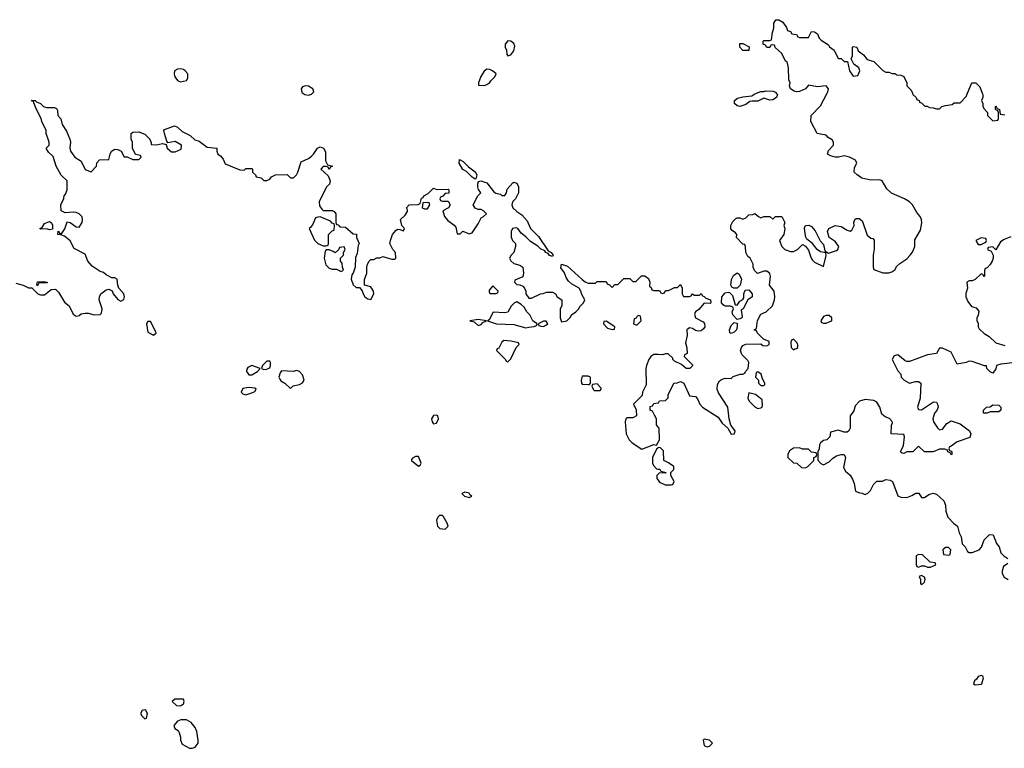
# Model space of a CAD drawing. Header units: inches. Extents: x 2601469 to 2753575, y 449403 to 582909.
# Tile 313 of 350: x 2695710 to 2702326, y 535596 to 540494. Entities that reach past the tile are written whole.
import ezdxf

# ---------------------------------------------------------------- set-up
doc = ezdxf.new("R2010")
doc.units = ezdxf.units.IN
doc.header["$MEASUREMENT"] = 0
for name, color, linetype in [('C6593', 7, 'Continuous'), ('C6594', 7, 'Continuous'), ('C7503', 7, 'Continuous'), ('C7504', 7, 'Continuous')]:
    doc.layers.add(name, color=color, linetype=linetype)

msp = doc.modelspace()

# ---------------------------------------------------------------- linework, layer by layer
at = {"layer": 'C6593', "color": 4}
for points, elevation in [([(2697612.5, 540000), (2697626, 539990), (2697650, 539987.6), (2697670, 539993), (2697677, 540000)], 8), ([(2695683.6, 538723.6), (2695734, 538710), (2695770, 538692), (2695792, 538692), (2695831.6, 538651.6), (2695850, 538644.7), (2695876.4, 538643.6), (2695920.4, 538679.6), (2695950, 538682), (2695970, 538662), (2696010, 538594), (2696042, 538570), (2696070, 538514), (2696090, 538502), (2696110, 538504.7), (2696124, 538516), (2696150, 538521), (2696170, 538521), (2696210, 538510.8), (2696250, 538512), (2696259, 538521), (2696264, 538550), (2696243.7, 538610), (2696245.2, 538630), (2696255.3, 538650), (2696290, 538678), (2696310, 538682), (2696331.3, 538671.3), (2696338, 538650), (2696370, 538612), (2696390, 538602), (2696410, 538614), (2696415.3, 538630), (2696408.7, 538650), (2696375.3, 538690), (2696368.4, 538708.4), (2696366, 538750), (2696350, 538758), (2696330, 538758), (2696290, 538778), (2696273.6, 538793.6), (2696250, 538802), (2696196.5, 538836.5), (2696168.7, 538870), (2696150, 538918), (2696076.4, 538956.4), (2696050, 539008), (2696010, 539038), (2695987.3, 539047.3), (2695966, 539050), (2695968.7, 539071.3), (2695974, 539070), (2695978, 539058), (2695990, 539054), (2696012.9, 539087.1), (2696030, 539134), (2696050, 539131.3), (2696090, 539102), (2696110, 539098.8), (2696129.6, 539130.4), (2696133, 539150), (2696130, 539168), (2696110, 539189.5), (2696090, 539197.6), (2696070, 539200.9), (2696016.4, 539196.4), (2695988, 539210), (2695986, 539250), (2696007.3, 539292.7), (2696008, 539310), (2696018, 539322), (2696028.7, 539350), (2696028, 539410), (2695989.4, 539449.4), (2695956, 539510), (2695934.8, 539574.8), (2695903.1, 539603.1), (2695890, 539626), (2695888.7, 539630), (2695908, 539650), (2695908, 539670), (2695888.4, 539728.4), (2695888, 539750), (2695858, 539810), (2695855.3, 539830), (2695822, 539890), (2695806, 539934), (2695806, 539946), (2695794, 539946), (2695790, 539952), (2695814, 539950), (2695822, 539942), (2695850, 539931.3), (2695870, 539911.3), (2695890, 539904.7), (2695943.6, 539903.6), (2695956.9, 539896.9), (2695963.6, 539883.6), (2695966, 539850), (2695986.4, 539826.4), (2695996, 539790), (2696024.7, 539744.7), (2696046, 539690), (2696052, 539670), (2696047.7, 539632.3), (2696051, 539610), (2696081, 539570), (2696122.8, 539542.8), (2696150, 539486), (2696190, 539472), (2696226, 539510), (2696228.4, 539531.6), (2696247.3, 539552.7), (2696310, 539554), (2696318, 539590), (2696328, 539610), (2696350, 539624.7), (2696370, 539621), (2696392, 539610), (2696412.7, 539572.7), (2696432, 539572), (2696470, 539554), (2696510, 539554), (2696526, 539570), (2696522, 539582), (2696487.3, 539587.3), (2696468, 539630), (2696468, 539670), (2696458, 539690), (2696458, 539730), (2696470, 539738), (2696510, 539741), (2696550, 539724.7), (2696584.7, 539690), (2696594, 539666), (2696594, 539654), (2696630, 539652), (2696670, 539662), (2696694, 539654), (2696702, 539630), (2696730, 539604.7), (2696754.6, 539605.4), (2696795.3, 539624.7), (2696798, 539650), (2696755.3, 539675.3), (2696706, 539666), (2696698, 539678), (2696682, 539730), (2696678, 539750), (2696683.1, 539756.9), (2696750, 539781), (2696770.9, 539770.9), (2696802, 539742), (2696854.4, 539714.4), (2696886.6, 539686.6), (2696916.7, 539676.7), (2696970, 539638), (2697034, 539630), (2697034, 539610), (2697042, 539590), (2697058.8, 539578.8), (2697077.3, 539557.3), (2697090, 539524.7), (2697190, 539484.7), (2697218, 539482), (2697230, 539494), (2697270, 539494), (2697274, 539490), (2697274, 539470), (2697294, 539450), (2697298, 539438), (2697332, 539432), (2697350, 539414), (2697370, 539414), (2697390, 539422), (2697402, 539438), (2697428.7, 539451.3), (2697507.3, 539452.7), (2697530, 539432), (2697550, 539432), (2697570, 539452), (2697579, 539470), (2697602, 539538), (2697650, 539561), (2697670, 539576), (2697684, 539590), (2697710, 539631), (2697730, 539638.8), (2697750.9, 539630.9), (2697765.4, 539605.4), (2697764.7, 539544.7), (2697778, 539518), (2697811, 539510), (2697798, 539502), (2697790, 539486), (2697782, 539502), (2697770, 539506), (2697750, 539506), (2697734, 539490), (2697783.6, 539443.6), (2697796, 539410), (2697790.9, 539389.1), (2697772, 539370), (2697722, 539270), (2697723.6, 539243.6), (2697739.6, 539219.6), (2697750, 539212), (2697810, 539212), (2697823.6, 539203.6), (2697834, 539190), (2697834, 539130), (2697838, 539118), (2697850, 539114), (2697862, 539102), (2697899.6, 539099.6), (2697950, 539054), (2697972.7, 539052.7), (2697974, 539030), (2697991.3, 538990), (2697984.7, 538975.3), (2697976.9, 538923.1), (2697965.4, 538894.6), (2697964.7, 538830), (2697951.3, 538790), (2697941, 538779), (2697938, 538750), (2697951.6, 538711.6), (2697970, 538694), (2697992.7, 538692.7), (2698012, 538672), (2698018, 538650), (2698030, 538632), (2698050, 538618), (2698070, 538612), (2698088.7, 538650), (2698088, 538670), (2698070, 538698), (2698026, 538710), (2698027.3, 538747.3), (2698042, 538790), (2698042, 538830), (2698048, 538850), (2698058, 538870), (2698070, 538882), (2698090, 538882), (2698110, 538894), (2698130, 538894), (2698150, 538902), (2698210, 538884.7), (2698230, 538884.7), (2698238, 538890), (2698235.3, 538930), (2698218, 538950), (2698198, 538990), (2698202, 539010), (2698214, 539050), (2698240.2, 539079.8), (2698250, 539084.7), (2698263.6, 539083.6), (2698290, 539074), (2698295.3, 539090), (2698278, 539110), (2698268.7, 539150), (2698300.4, 539179.6), (2698316.4, 539203.6), (2698316.4, 539216.4), (2698308.7, 539230), (2698326, 539250), (2698387.3, 539252.7), (2698402, 539258), (2698410, 539294), (2698422, 539298), (2698426, 539310), (2698455.3, 539324.7), (2698490, 539362), (2698512.7, 539352.7), (2698590, 539354), (2698594, 539350), (2698592.7, 539327.3), (2698570, 539326), (2698552.7, 539307.3), (2698538, 539302), (2698534, 539290), (2698538, 539278), (2698550, 539274), (2698590, 539274), (2698602, 539250), (2698591.1, 539228.9), (2698554, 539210), (2698564.7, 539170), (2698585.4, 539145.4), (2698630, 539112), (2698639.8, 539099.8), (2698650, 539054), (2698670, 539054), (2698688, 539072), (2698730, 539054), (2698750, 539062), (2698790, 539122), (2698810, 539162), (2698826, 539170), (2698846, 539190), (2698826, 539210), (2698810, 539218), (2698790, 539218), (2698770, 539226), (2698758, 539250), (2698788, 539310), (2698808, 539330), (2698792.5, 539352.5), (2698789.3, 539369.3), (2698789, 539391), (2698794, 539406), (2698809.1, 539410.9), (2698850, 539398), (2698896.8, 539336.8), (2698908.5, 539328.5), (2698940.7, 539320.7), (2698950, 539311.3), (2698970, 539312), (2698982, 539330), (2698984.7, 539355.3), (2699023.1, 539396.9), (2699030, 539402), (2699050, 539394), (2699062, 539370), (2699062, 539330), (2699042, 539290), (2699022, 539270), (2699018, 539250), (2699024.7, 539230), (2699050, 539204), (2699083, 539183), (2699121, 539141), (2699143, 539090), (2699196.7, 539036.7), (2699261.1, 538941.1), (2699281, 538930), (2699295.5, 538910), (2699290, 538902.7), (2699270, 538909.5), (2699262, 538922), (2699245.2, 538930), (2699239.5, 538939.5), (2699210, 538954.5), (2699191.4, 538971.4), (2699141.8, 539001.8), (2699110, 539035.1), (2699079.3, 539059.3), (2699057.2, 539090), (2699045.8, 539094.2), (2699022, 539090), (2699011.3, 539070), (2699011.6, 539031.6), (2699022, 539010), (2699042, 538990), (2699042, 538970), (2699031.3, 538930), (2699012, 538910), (2699002, 538890), (2699010, 538874), (2699030, 538854), (2699070, 538844.7), (2699090.7, 538830.7), (2699096, 538790), (2699090, 538766), (2699038, 538742), (2699034, 538730), (2699050, 538714), (2699070, 538712), (2699090, 538702), (2699102, 538690), (2699112, 538670), (2699112, 538650), (2699130, 538622), (2699150, 538622), (2699210, 538652), (2699227.3, 538652.7), (2699250, 538662), (2699290, 538662), (2699311.1, 538651.1), (2699322, 538630), (2699352, 538610), (2699352, 538570), (2699342, 538550), (2699342, 538490), (2699350, 538462), (2699386, 538470), (2699410, 538494), (2699418, 538510), (2699448, 538530), (2699468, 538550), (2699474, 538566), (2699498, 538590), (2699508, 538610), (2699486.3, 538646.3), (2699480.9, 538670), (2699470, 538689), (2699418.3, 538718.3), (2699396.9, 538736.9), (2699381.7, 538761.7), (2699371.3, 538791.3), (2699346.6, 538826.6), (2699350, 538850.8), (2699390, 538837.3), (2699488.5, 538748.5), (2699510, 538731), (2699530, 538722.8), (2699578, 538722), (2699590, 538734), (2699650, 538734), (2699658, 538718), (2699672.7, 538712.7), (2699690, 538694), (2699710, 538714), (2699730, 538714), (2699770, 538754), (2699810, 538754), (2699830, 538734), (2699850, 538734), (2699888, 538772), (2699910, 538772), (2699935.3, 538755.3), (2699944.7, 538730), (2699942, 538702), (2699952.7, 538692.7), (2699958, 538678), (2699970, 538674), (2700000, 538674)], 4), ([(2700000, 538243), (2699970, 538244), (2699951.3, 538230), (2699938, 538210), (2699921, 538170), (2699918, 538150), (2699919.6, 538040.4), (2699894, 537990), (2699892.7, 537967.3), (2699834, 537910), (2699851.6, 537871.6), (2699854, 537830), (2699830, 537818), (2699790, 537818), (2699782, 537810), (2699778, 537790), (2699786, 537710), (2699806, 537670), (2699824.7, 537650), (2699890, 537606), (2699970, 537638), (2699990, 537634), (2700000, 537654)], 4), ([(2700000, 537755.9), (2699988, 537770), (2699988, 537810), (2699976.4, 537836.4), (2699962, 537862), (2699946, 537870), (2699947.3, 537892.7), (2699962, 537898), (2699970, 537914), (2700000, 537917.7)], 4), ([(2700000, 537616), (2699990, 537606), (2699962, 537550), (2699962, 537510), (2699970, 537494), (2699990, 537474), (2700000, 537472.9)], 4), ([(2700000, 537438), (2699992, 537430), (2699991.3, 537410), (2700000, 537398.9)], 4)]:
    msp.add_lwpolyline(points, dxfattribs=dict(at, elevation=elevation))
at = {"layer": 'C6593', "color": 4, "elevation": 4}
for points in [[(2698770, 539422), (2698750, 539435.3), (2698712.7, 539472.7), (2698687.5, 539487.5), (2698663.7, 539530), (2698665.2, 539554.8), (2698690, 539540.7), (2698725.2, 539505.2), (2698770.4, 539470.4), (2698780.7, 539450), (2698776, 539424)], [(2698450, 539266), (2698418, 539262), (2698414, 539230), (2698430, 539222), (2698450, 539222), (2698466, 539250), (2698462, 539262)], [(2695910, 539082), (2695890, 539088), (2695850, 539086), (2695846, 539090), (2695862, 539098), (2695876.4, 539123.6), (2695910, 539138), (2695922, 539130), (2695930, 539114), (2695930, 539086)], [(2697730, 539168), (2697712.7, 539167.3), (2697698, 539162), (2697679.8, 539120.2), (2697663.6, 539096.4), (2697654, 539090), (2697691.6, 539011.6), (2697714, 538990), (2697730, 538982), (2697750, 538974), (2697770, 538974), (2697782, 538978), (2697786, 538990), (2697786, 539050), (2697810, 539074), (2697822, 539078), (2697826, 539110), (2697822, 539122), (2697810, 539126), (2697799, 539139)], [(2697890, 538966), (2697858, 538962), (2697852.7, 538947.3), (2697830, 538926), (2697816.4, 538936.4), (2697790, 538946), (2697770, 538946), (2697762, 538938), (2697756, 538890), (2697766.4, 538846.4), (2697790, 538824.7), (2697810, 538818), (2697838, 538818), (2697870, 538802), (2697886, 538810), (2697878, 538830), (2697876.4, 538856.4), (2697866, 538870), (2697866, 538890), (2697886, 538910), (2697886, 538930), (2697898, 538950)], [(2695830, 538706), (2695826, 538710), (2695830, 538732), (2695870, 538734), (2695894, 538730), (2695894, 538726), (2695850, 538726), (2695838, 538722)], [(2698890, 538706), (2698863.6, 538676.4), (2698863.6, 538663.6), (2698870, 538654), (2698910, 538654), (2698922, 538658), (2698926, 538670)], [(2699050, 538598), (2699034, 538590), (2699011.6, 538568.4), (2698990, 538528.7), (2698970, 538524), (2698892, 538528), (2698864.7, 538475.3), (2698854, 538470), (2698914, 538450), (2699030, 538445.3), (2699110, 538422.8), (2699130, 538426.8), (2699168, 538432), (2699182, 538438), (2699186, 538450), (2699158, 538470), (2699138, 538510), (2699118, 538530), (2699100.4, 538560.4), (2699080.4, 538580.4)], [(2698790, 538478), (2698734, 538470), (2698763.5, 538463.5), (2698790, 538438), (2698810, 538444.7), (2698821.2, 538458.8), (2698846, 538470)], [(2699870, 538506), (2699858, 538502), (2699852.7, 538487.3), (2699838, 538482), (2699834, 538450), (2699850, 538442), (2699858, 538442), (2699886, 538470), (2699882, 538502)], [(2696590, 538466), (2696570, 538466), (2696562, 538450), (2696570, 538394), (2696610, 538374), (2696626, 538390), (2696618, 538410)], [(2699230, 538468), (2699194, 538450), (2699198, 538438), (2699212.7, 538432.7), (2699230, 538432), (2699250, 538442), (2699258, 538450), (2699247.3, 538467.3)], [(2699650, 538468), (2699634, 538466), (2699632, 538450), (2699659.6, 538419.6), (2699690, 538411.3), (2699707.3, 538412.7), (2699708.7, 538430)], [(2698963.6, 538336.4), (2698950, 538326), (2698930, 538286), (2698918, 538282), (2698914, 538270), (2698974, 538210), (2698978, 538198), (2698990, 538194), (2699010, 538214), (2699046, 538290), (2699066, 538310), (2699062, 538322), (2699012.5, 538332.5)], [(2697270, 538169), (2697243, 538157), (2697235.3, 538144.7), (2697234.8, 538130), (2697239.8, 538119.8), (2697250, 538107.3), (2697270, 538107.3), (2697308.7, 538130), (2697326, 538150)], [(2697390, 538198), (2697370, 538198), (2697342, 538170), (2697334, 538150), (2697350, 538142), (2697370, 538144.7), (2697390, 538154), (2697395.3, 538170), (2697395.3, 538190)], [(2697570, 538135.3), (2697550, 538128.7), (2697470, 538134), (2697459.8, 538120.2), (2697452, 538092), (2697458, 538078), (2697465.4, 538065.4), (2697490.9, 538050.9), (2697530, 538014), (2697548.4, 538031.6), (2697590, 538041), (2697610, 538052), (2697622, 538070), (2697610, 538106), (2697590, 538128)], [(2699530, 538098), (2699490, 538098), (2699482, 538070), (2699484.7, 538050), (2699490, 538044.7), (2699530, 538042), (2699538, 538042), (2699546, 538050), (2699546, 538090)], [(2697250, 538022), (2697210, 538014), (2697198, 537990), (2697210, 537978), (2697230, 537972), (2697270, 537984.7), (2697290, 537994), (2697298, 538010), (2697290, 538018)], [(2699590, 538046), (2699558, 538042), (2699554, 538030), (2699565.4, 538005.4), (2699570, 538002), (2699610, 538002), (2699618, 538010), (2699618, 538018)], [(2698510, 537835.1), (2698490, 537832.3), (2698477.3, 537810), (2698481, 537790), (2698490, 537778), (2698510, 537781), (2698525.2, 537810), (2698519, 537830)], [(2698390, 537558), (2698370, 537558), (2698350, 537546), (2698342, 537538), (2698342, 537530), (2698390, 537492), (2698400.4, 537499.6), (2698407.3, 537512.7)], [(2698702, 537318), (2698682, 537310), (2698698, 537290), (2698730, 537281), (2698748, 537290), (2698737.2, 537297.2), (2698730, 537311.8)], [(2698550, 537161.2), (2698530, 537160.9), (2698519.1, 537150), (2698510.8, 537130), (2698517.3, 537090), (2698533.2, 537073.2), (2698570, 537068.2), (2698589.2, 537090), (2698582.7, 537110), (2698555.9, 537155.9)], [(2696752.7, 535927.3), (2696734, 535910), (2696763.5, 535883.5), (2696790, 535881), (2696810, 535894), (2696815.3, 535910), (2696810, 535926)], [(2696550, 535855.3), (2696534, 535850), (2696522, 535830), (2696530, 535814), (2696550, 535794), (2696562, 535798), (2696568, 535830), (2696558, 535850)], [(2696830, 535788), (2696792.7, 535787.3), (2696770, 535778), (2696744.7, 535750), (2696752, 535730), (2696774.8, 535714.8), (2696782, 535702), (2696790.7, 535670.7), (2696791, 535650), (2696802.8, 535622.8), (2696850, 535598), (2696870, 535596), (2696890, 535602.8), (2696909.2, 535630), (2696909.3, 535650), (2696899.3, 535710), (2696890, 535735.3), (2696862, 535770)]]:
    msp.add_lwpolyline(points, close=True, dxfattribs=at)
at = {"layer": 'C6594', "color": 4, "elevation": 8}
for points in [[(2698990, 540352.3), (2698971, 540330), (2698971, 540310), (2698981, 540290), (2698982.8, 540262.8), (2698990, 540252), (2699010, 540258.8), (2699030, 540284.7), (2699037, 540317), (2699030, 540334), (2699010, 540349)], [(2696790, 540162.9), (2696770, 540162), (2696750.8, 540150), (2696747.7, 540130), (2696753, 540110), (2696770, 540085.5), (2696790, 540075.5), (2696830, 540084.7), (2696839.3, 540100.7), (2696840.2, 540120.2), (2696839, 540130), (2696822.7, 540150), (2696810, 540158.4)], [(2698850, 540162), (2698830, 540148), (2698807.5, 540112.5), (2698792, 540070), (2698794, 540054), (2698830, 540052), (2698850, 540058), (2698870, 540072), (2698876, 540084), (2698902, 540110), (2698912.3, 540130), (2698888, 540150), (2698870, 540159)]]:
    msp.add_lwpolyline(points, close=True, dxfattribs=at)
msp.add_lwpolyline([(2697677, 540000), (2697687, 540010), (2697679.5, 540030), (2697650, 540047.8), (2697630, 540049.6), (2697610, 540042.7), (2697600.5, 540030), (2697605.3, 540005.3), (2697612.5, 540000)], dxfattribs=at)
at = {"layer": 'C7503', "color": 4, "elevation": 4}
for points in [[(2700000, 537917.7), (2700002, 537918), (2700008.4, 537931.6), (2700050, 537934), (2700067.3, 537952.7), (2700068.4, 537971.6), (2700106, 538050), (2700127.3, 538052.7), (2700150, 538062), (2700172, 538050), (2700210, 537964.7), (2700250, 537962), (2700265.4, 537945.4), (2700281, 537910), (2700298, 537890), (2700402.8, 537822.8), (2700430, 537781), (2700467.9, 537747.9), (2700490, 537708.2), (2700513.2, 537710), (2700517.2, 537730), (2700488.4, 537768.4), (2700477.2, 537810), (2700469, 537890), (2700406.6, 537986.6), (2700397.2, 538010), (2700399, 538041), (2700413.2, 538066.8), (2700424.7, 538075.3), (2700450, 538084.7), (2700490, 538082), (2700504, 538096), (2700552, 538112), (2700568, 538112), (2700582, 538118), (2700586, 538130), (2700606, 538150), (2700608.7, 538190), (2700603.1, 538203.1), (2700563.2, 538243.2), (2700554, 538270), (2700559, 538290), (2700570, 538304.7), (2700590, 538312), (2700690, 538314), (2700703.6, 538303.6), (2700730, 538302), (2700746, 538310), (2700746, 538330), (2700707.3, 538347.3), (2700667.3, 538387.3), (2700662, 538402), (2700646, 538410), (2700662, 538418), (2700668.4, 538471.6), (2700690, 538514), (2700726, 538530), (2700768, 538570), (2700782, 538610), (2700784, 538630), (2700779, 538670), (2700748.7, 538710), (2700756, 538770), (2700750, 538788), (2700730, 538804), (2700710, 538804), (2700668.7, 538788.7), (2700647.3, 538807.3), (2700638, 538830), (2700638, 538850), (2700618, 538890), (2700603.1, 538903.1), (2700588.4, 538928.4), (2700587.3, 538967.3), (2700582, 538982), (2700570, 538986), (2700526, 539030), (2700528, 539050), (2700520.4, 539060.4), (2700496.4, 539076.4), (2700488.4, 539088.4), (2700489.1, 539110.9), (2700502.7, 539137.3), (2700523.1, 539156.9), (2700530, 539162), (2700550, 539162), (2700570, 539154), (2700590, 539162), (2700610, 539182), (2700636.4, 539183.6), (2700650, 539192), (2700674, 539170), (2700690, 539162), (2700710, 539172), (2700750, 539172), (2700770, 539154), (2700788.4, 539171.6), (2700830.9, 539170.9), (2700851, 539130), (2700844.7, 539110), (2700851, 539090), (2700844, 539050), (2700816, 539010), (2700831.3, 538970), (2700852, 538950), (2700890, 538936), (2700910, 538936), (2700935.3, 538950), (2700970, 538982), (2700990.7, 538970.7), (2701010, 538944.7), (2701027.7, 538890), (2701036.8, 538876.8), (2701050, 538864.7), (2701110, 538834), (2701128, 538908), (2701126, 538926), (2701090, 538934), (2701069.5, 538949.5), (2701037.2, 538990), (2700998, 539018), (2700991.5, 539031.5), (2700985.1, 539070), (2700984.5, 539095.5), (2700989.4, 539110.6), (2701013, 539113), (2701030, 539102.8), (2701055.6, 539075.6), (2701088.4, 539008.4), (2701110, 538982), (2701121, 538941), (2701143.6, 538923.6), (2701198, 538942), (2701208, 538950), (2701214, 538970), (2701190, 539002), (2701148.7, 539030), (2701138, 539070), (2701146, 539090), (2701190, 539111.3), (2701230, 539104.7), (2701270, 539078), (2701290, 539072), (2701300.4, 539079.6), (2701318, 539110), (2701315.3, 539130), (2701322, 539150), (2701330, 539158), (2701350, 539158), (2701370, 539142), (2701376, 539130), (2701404.5, 539044.5), (2701430, 539024.7), (2701442, 539022), (2701451.3, 539011.3), (2701450.9, 538950.9), (2701444.9, 538910), (2701444.7, 538830), (2701450, 538814), (2701510, 538792), (2701550, 538792), (2701570, 538798), (2701590, 538812), (2701603.7, 538836.3), (2701624.5, 538855.5), (2701670, 538886), (2701694, 538910), (2701710, 538932), (2701724, 538970), (2701725.6, 539014.4), (2701762, 539078), (2701771.7, 539128.3), (2701769.2, 539150), (2701760.9, 539170), (2701738.3, 539198.3), (2701710, 539249), (2701690, 539269.2), (2701655.3, 539290), (2701567.3, 539327.3), (2701536, 539356), (2701506, 539410), (2701490, 539418), (2701430, 539415.3), (2701410, 539419), (2701369.3, 539429.3), (2701338, 539450), (2701318, 539470), (2701320.4, 539499.6), (2701335.3, 539530), (2701326, 539550), (2701286, 539570), (2701250, 539579), (2701210.9, 539569.1), (2701190, 539569), (2701158, 539578), (2701138, 539590), (2701144.7, 539615.3), (2701178, 539650), (2701178, 539670), (2701170, 539686), (2701143.1, 539703.1), (2701130, 539718), (2701068, 539730), (2701026, 539810), (2701028, 539850), (2701090, 539914), (2701135.9, 540000)], [(2700793.3, 540000), (2700801, 539990), (2700794.8, 539970), (2700770, 539954.5), (2700750, 539954), (2700710, 539966), (2700670, 539947.3), (2700632.7, 539947.3), (2700617.1, 539942.9), (2700590, 539923), (2700550, 539909.7), (2700530, 539915.1), (2700512.7, 539930), (2700513.2, 539950), (2700533.8, 539966.2), (2700570, 539975.5), (2700630, 539981), (2700650, 539996), (2700660.4, 540000)], [(2701708.1, 540000), (2701711.6, 539991.6), (2701734, 539970), (2701738, 539958), (2701754, 539950), (2701758, 539938), (2701770, 539934), (2701792.7, 539912.7), (2701807.3, 539912.7), (2701823.6, 539903.6), (2701850, 539902), (2701870, 539894), (2701890, 539894), (2701906, 539910), (2701930, 539918), (2701976.4, 539923.6), (2701990, 539934), (2702030, 539934), (2702070, 539978), (2702079.1, 540000)], [(2702178.2, 540000), (2702182, 539990), (2702182, 539970), (2702172, 539950), (2702182, 539930), (2702182, 539910), (2702190, 539894), (2702214, 539870), (2702214, 539850), (2702250, 539814), (2702282, 539818), (2702286, 539830), (2702286, 539870), (2702282, 539882), (2702266, 539890), (2702266, 539910), (2702270, 539914), (2702278, 539898), (2702294, 539890), (2702298, 539858), (2702330, 539854)], [(2702370, 539033.2), (2702324.5, 539015.5), (2702299.6, 539000.4), (2702270, 538946), (2702250, 538966), (2702218, 538962), (2702214, 538950), (2702238, 538938), (2702245.4, 538925.4), (2702251.6, 538911.6), (2702251.1, 538891.1), (2702244.7, 538870), (2702230, 538848), (2702210, 538826), (2702198, 538822), (2702192.7, 538807.3), (2702194, 538770), (2702190, 538766), (2702182, 538782), (2702170, 538786), (2702130, 538748), (2702110, 538738), (2702090, 538738), (2702074, 538730), (2702078, 538690), (2702066.8, 538653.2), (2702067.3, 538630), (2702079.9, 538599.9), (2702106.2, 538566.2), (2702136.3, 538556.3), (2702154, 538534), (2702150, 538506), (2702142, 538490), (2702142, 538470), (2702150, 538454), (2702150.8, 538430), (2702156.8, 538416.8), (2702190, 538384), (2702225.2, 538365.2), (2702270, 538321), (2702330, 538302.8)], [(2700000, 538674), (2700010, 538674), (2700018, 538658), (2700030, 538654), (2700042, 538658), (2700050, 538674), (2700070, 538674), (2700110, 538694), (2700130, 538694), (2700150, 538714), (2700162, 538690), (2700162, 538650), (2700170, 538634), (2700210, 538634), (2700222, 538638), (2700230, 538652), (2700242, 538642), (2700278, 538642), (2700290, 538654), (2700298, 538638), (2700310, 538634), (2700321, 538621), (2700352, 538610), (2700354, 538590), (2700350, 538586), (2700310, 538588), (2700274.4, 538545.6), (2700252, 538530), (2700245.4, 538514.6), (2700252, 538490), (2700303.5, 538463.5), (2700310.6, 538450.6), (2700313.4, 538430), (2700305.2, 538414.8), (2700290, 538402.7), (2700270, 538401.2), (2700250, 538404), (2700230, 538419), (2700210, 538422), (2700192, 538410), (2700194.8, 538370), (2700182.8, 538322.8), (2700192.7, 538287.3), (2700194, 538250), (2700178, 538242), (2700174, 538230), (2700230, 538174), (2700230, 538166), (2700214, 538150), (2700188.4, 538148.4), (2700156.4, 538176.4), (2700110, 538198), (2700098, 538210), (2700098, 538218), (2700067.3, 538247.3), (2700050, 538248), (2700030, 538242), (2700000, 538243)], [(2702402, 538190), (2702302, 538178), (2702274, 538170), (2702270, 538146), (2702250, 538118), (2702230, 538126), (2702208.9, 538148.9), (2702206, 538166), (2702194, 538166), (2702110, 538195.3), (2702090, 538199), (2702070, 538189.2), (2702010, 538178), (2701970, 538258), (2701910, 538286), (2701890, 538286), (2701870.8, 538249.2), (2701810, 538242), (2701690, 538195.3), (2701670, 538195.3), (2701660.2, 538200.2), (2701610, 538242), (2701585.4, 538234.6), (2701572, 538210), (2701610, 538134), (2701631.6, 538111.6), (2701632, 538090), (2701652, 538070), (2701690, 538051.3), (2701730, 538061), (2701750, 538061), (2701764.7, 538050), (2701761, 537950), (2701742, 537890), (2701750, 537874), (2701770, 537872), (2701850, 537924.7), (2701870, 537922), (2701878, 537910), (2701881, 537890), (2701872.7, 537867.3), (2701856, 537850), (2701846, 537810), (2701851.3, 537790), (2701878, 537750), (2701890, 537738), (2701910, 537741), (2701940.9, 537779.1), (2701970, 537798), (2702030, 537778), (2702091, 537730), (2702101, 537710), (2702094.8, 537685.2), (2702010, 537655.3), (2701970, 537626), (2701958, 537622), (2701954, 537610), (2701958, 537598), (2701970, 537594), (2701972.7, 537587.3), (2701974, 537570), (2701970, 537568), (2701962, 537582), (2701946, 537590), (2701942, 537602), (2701927.3, 537607.3), (2701890, 537608), (2701848.4, 537588.4), (2701790, 537588), (2701750, 537626), (2701711, 537589), (2701670, 537588), (2701650, 537578), (2701640.4, 537580.4), (2701628, 537590), (2701648.4, 537631.6), (2701655.3, 537690), (2701650, 537706), (2701566, 537710), (2701567.3, 537767.3), (2701575.3, 537784.7), (2701573.6, 537793.6), (2701553.6, 537813.6), (2701524.7, 537824.7), (2701503.2, 537843.2), (2701488.7, 537890), (2701470, 537922), (2701450, 537933.2), (2701390, 537941.2), (2701352, 537930), (2701322.8, 537897.2), (2701314.4, 537865.6), (2701291.3, 537830), (2701291, 537749), (2701282, 537730), (2701270, 537722), (2701250, 537722), (2701210, 537735.3), (2701158, 537722), (2701154, 537690), (2701134, 537670), (2701110, 537666), (2701091.6, 537648.4), (2701083.6, 537636.4), (2701082, 537610), (2701072, 537590), (2701072.7, 537532.7), (2701094, 537510), (2701110, 537502), (2701150, 537522), (2701173.6, 537546.4), (2701198, 537562), (2701230, 537572), (2701250, 537572), (2701258, 537550), (2701244.7, 537484.7), (2701259.6, 537459.6), (2701291.1, 537431.1), (2701305.4, 537405.4), (2701316.9, 537376.9), (2701325.4, 537325.4), (2701352.7, 537312.7), (2701371.6, 537311.6), (2701383.6, 537303.6), (2701390, 537302), (2701410, 537312), (2701428, 537330), (2701448, 537370), (2701469.1, 537390.9), (2701507.3, 537392.7), (2701530, 537402), (2701559.6, 537399.6), (2701574, 537390), (2701610, 537294), (2701630, 537284.7), (2701670, 537282.8), (2701704.7, 537295.3), (2701731.6, 537311.6), (2701751.1, 537311.1), (2701770, 537282), (2701790, 537282), (2701818, 537302), (2701848.9, 537311.1), (2701870, 537304.7), (2701919.8, 537259.8), (2701930.8, 537230.8), (2701934, 537190), (2701946, 537150), (2701986.8, 537106.8), (2702011.3, 537090), (2702023.6, 537043.6), (2702036.9, 537016.9), (2702042, 536970), (2702062, 536950), (2702079.6, 536919.6), (2702090, 536912), (2702110, 536911.3), (2702158, 536930), (2702172.9, 536947.1), (2702190, 536998), (2702226.8, 537033.2), (2702251.3, 537030), (2702273.7, 536973.7), (2702291, 536950), (2702302, 536910), (2702322, 536890), (2702350, 536871.3)], [(2700000, 537654), (2700008, 537670), (2700007.3, 537747.3), (2700000, 537755.9)], [(2700000, 537398.9), (2700010, 537386), (2700047.5, 537367.5), (2700090, 537367.3), (2700098, 537370), (2700108, 537390), (2700086, 537430), (2700086, 537450), (2700106, 537470), (2700106, 537490), (2700070, 537515.3), (2700038, 537530), (2700036.4, 537596.4), (2700016.4, 537616.4), (2700002, 537618), (2700000, 537616)], [(2700000, 537472.9), (2700011.6, 537471.6), (2700018, 537458), (2700054, 537450), (2700050, 537446), (2700010, 537448), (2700000, 537438)], [(2702350, 536838), (2702320.7, 536819.3), (2702311, 536790), (2702311.3, 536771.3), (2702326, 536746), (2702351.6, 536731.6)]]:
    msp.add_lwpolyline(points, dxfattribs=at)
for points in [[(2702170, 539028), (2702134, 539010), (2702150, 538982), (2702170, 538982), (2702202, 538998), (2702206, 539010), (2702202, 539022)], [(2700508.7, 538688.7), (2700495.3, 538695.3), (2700488.7, 538710), (2700492.9, 538747.1), (2700506, 538774), (2700530, 538791.3), (2700543.6, 538783.6), (2700561, 538750), (2700551, 538709), (2700530, 538689)], [(2700530, 538478), (2700502, 538510), (2700498, 538530), (2700506, 538550), (2700502, 538562), (2700487.3, 538567.3), (2700450, 538568), (2700436.4, 538576.4), (2700426, 538590), (2700428.7, 538630), (2700450, 538658), (2700470, 538662.8), (2700479.8, 538659.8), (2700499.9, 538639.9), (2700518, 538578), (2700530, 538574), (2700550, 538602), (2700570, 538614), (2700575.3, 538624.7), (2700575.3, 538650), (2700585.2, 538674.8), (2700610, 538678), (2700631, 538650), (2700631, 538630), (2700602, 538610), (2700572, 538550), (2700558, 538542), (2700563.6, 538496.4), (2700562, 538490), (2700550, 538482)], [(2701150, 538506), (2701130, 538506), (2701110, 538498), (2701094, 538470), (2701098, 538458), (2701110, 538454), (2701130, 538454), (2701150, 538462), (2701166, 538470), (2701166, 538490)], [(2700490, 538384), (2700482, 538390), (2700479, 538410), (2700490, 538438), (2700510, 538458), (2700530, 538454), (2700531.1, 538431.1), (2700526, 538410), (2700510, 538394)], [(2700910, 538346), (2700898, 538342), (2700892.7, 538327.3), (2700894, 538290), (2700910, 538274), (2700918, 538282), (2700930, 538284.7), (2700938, 538290), (2700938, 538310), (2700930, 538326)], [(2700670, 538126), (2700658, 538122), (2700654, 538090), (2700674, 538070), (2700674, 538050), (2700690, 538034), (2700710, 538034), (2700718, 538042), (2700718, 538050), (2700700.4, 538080.4), (2700693.2, 538110)], [(2700610, 537986), (2700602.8, 537950), (2700611, 537930), (2700650, 537891), (2700670, 537881), (2700690, 537884.7), (2700698, 537890), (2700700.4, 537899.6), (2700699, 537939), (2700653.6, 537973.6)], [(2702210, 537848.7), (2702186, 537850), (2702186, 537870), (2702206, 537890), (2702230, 537892), (2702250, 537904.7), (2702290, 537902), (2702302, 537890), (2702302, 537870), (2702290, 537858), (2702230, 537858)], [(2700950, 537615.3), (2700910, 537614), (2700883.5, 537596.5), (2700871.3, 537570), (2700872, 537550), (2700910, 537514), (2700932.7, 537512.7), (2700963.6, 537483.6), (2700990, 537482), (2701006, 537490), (2701046, 537530), (2701046, 537550), (2701062, 537558), (2701066, 537570), (2701062, 537582), (2701030, 537586), (2701010, 537606), (2700970, 537606)], [(2701750, 536898), (2701734, 536890), (2701732.7, 536832.7), (2701738, 536818), (2701750, 536814), (2701770, 536822), (2701790, 536822), (2701810, 536814), (2701830, 536814), (2701850, 536822), (2701866, 536830), (2701862, 536842), (2701827.3, 536847.3), (2701776.4, 536896.4)], [(2701950, 536946), (2701930, 536946), (2701914, 536930), (2701918, 536898), (2701950, 536894), (2701962, 536898), (2701966, 536930)], [(2701770, 536758), (2701754, 536750), (2701762, 536730), (2701763.6, 536703.6), (2701770, 536694), (2701790, 536714), (2701794, 536730), (2701790, 536746)], [(2702170, 536086), (2702150, 536078), (2702139.8, 536060.2), (2702126.8, 536050), (2702118, 536030), (2702130, 536022.8), (2702170, 536026.8), (2702175.3, 536030), (2702186, 536070), (2702182, 536082)], [(2700310, 535658), (2700302, 535650), (2700310, 535614), (2700330, 535606), (2700346, 535610), (2700366, 535630), (2700346, 535650)]]:
    msp.add_lwpolyline(points, close=True, dxfattribs=at)
at = {"layer": 'C7504', "color": 4, "elevation": 4}
for points in [[(2701135.9, 540000), (2701141.2, 540010), (2701145.2, 540030), (2701130, 540049), (2701070, 540043.7), (2701010, 540054), (2700990, 540028.7), (2700950, 540012.3), (2700930, 540009.3), (2700912.9, 540012.9), (2700889.1, 540029.1), (2700882, 540050), (2700886, 540070), (2700878, 540090), (2700875.3, 540170), (2700866, 540210), (2700855.3, 540215.3), (2700830, 540266), (2700787.3, 540307.3), (2700782, 540322), (2700770, 540326), (2700758, 540322), (2700750, 540306), (2700730, 540306), (2700722, 540322), (2700706, 540330), (2700706, 540350), (2700710, 540354), (2700750, 540354), (2700762, 540358), (2700767.3, 540407.3), (2700776.4, 540436.4), (2700778, 540470), (2700790, 540494), (2700810, 540494), (2700836.9, 540476.9), (2700862, 540442), (2700870, 540422), (2700890, 540414), (2700898, 540398), (2700930, 540394), (2700938, 540378), (2700950, 540374), (2701010, 540374), (2701030, 540414), (2701050, 540411.3), (2701070, 540398), (2701082, 540370), (2701095.3, 540355.3), (2701144.7, 540324.7), (2701151.6, 540311.6), (2701182, 540290), (2701210, 540234), (2701230, 540234), (2701250, 540214), (2701272.7, 540212.7), (2701284.7, 540150), (2701310, 540114), (2701342, 540118), (2701355.3, 540150), (2701348, 540170), (2701314, 540194), (2701298, 540230), (2701306, 540250), (2701306, 540310), (2701310, 540314), (2701334, 540310), (2701344.7, 540284.7), (2701378.8, 540258.8), (2701405.4, 540225.4), (2701450, 540212), (2701510, 540152), (2701530, 540142), (2701550, 540142), (2701572.7, 540132.7), (2701590, 540132), (2701603.6, 540123.6), (2701630, 540122), (2701650, 540112), (2701672, 540070), (2701672, 540050), (2701699.8, 540019.8), (2701708.1, 540000)], [(2702079.1, 540000), (2702108, 540070), (2702134, 540070), (2702162, 540042), (2702178.2, 540000)], [(2700660.4, 540000), (2700690, 540011.3), (2700710, 540011.3), (2700723.2, 540016.8), (2700773.4, 540013.4), (2700787.5, 540007.5), (2700793.3, 540000)]]:
    msp.add_lwpolyline(points, dxfattribs=at)
msp.add_lwpolyline([(2700570, 540286), (2700548, 540310), (2700550, 540334), (2700570, 540334), (2700611.3, 540311.3), (2700610, 540286)], close=True, dxfattribs=at)

doc.saveas('drawing.dxf')
